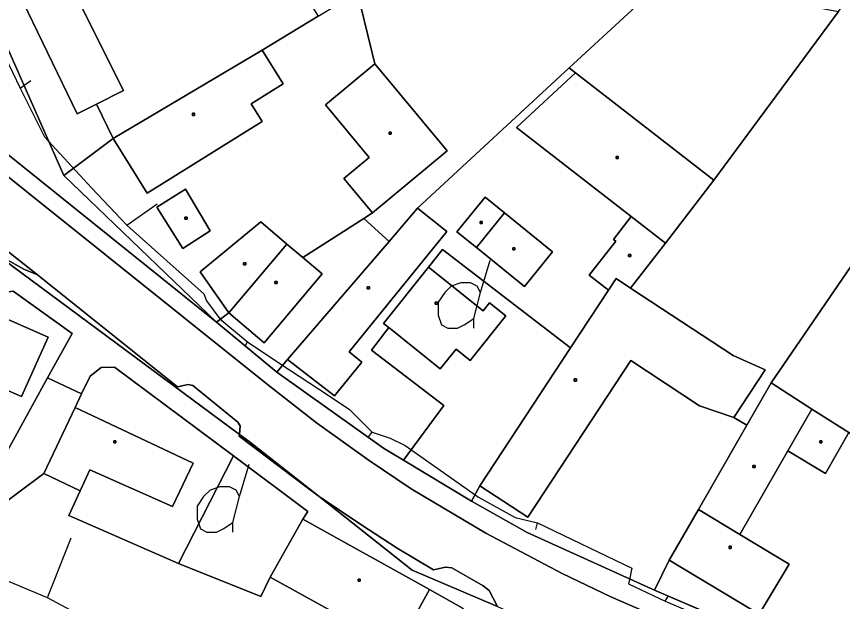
# Model space of a CAD drawing. Extents: x -645676 to -642474, y -1077513 to -1072613.
# Drawn here: x -644311.2 to -644196.6, y -1074551.6 to -1074470.4 of the extents above; entities that cross this region are included whole.
import ezdxf

# ---------------------------------------------------------------- set-up
doc = ezdxf.new("R2010")
doc.units = 0
for name, color, linetype in [('KN', 7, 'Continuous'), ('KULTURY_STAV', 7, 'Continuous'), ('KULTURY_ZNACKY', 7, 'Continuous'), ('PLYNOVOD', 7, 'Continuous')]:
    doc.layers.add(name, color=color, linetype=linetype)

# ---------------------------------------------------------------- blocks, each defined once
blk = doc.blocks.new('$431')
blk.add_line((0.63, 0.99), (0.9, 1.89))
blk.add_lwpolyline([(0.45, 0), (0.45, 0.27), (0.63, 0.99), (0.54, 1.17), (0.36, 1.26), (0.09, 1.26), (-0.18, 1.17), (-0.36, 0.99), (-0.54, 0.72), (-0.54, 0.36), (-0.45, 0.09), (-0.27, 0), (0, 0), (0.18, 0.09), (0.45, 0.27)])

msp = doc.modelspace()

# ---------------------------------------------------------------- linework, layer by layer
at = {"layer": 'KN'}
for points in [[(-644336.63, -1074414.36), (-644337.86, -1074424.84), (-644326.82, -1074445.99), (-644315.08, -1074468.83), (-644304.6, -1074492.48), (-644283.44, -1074512.85), (-644337.17, -1074469.63), (-644344.48, -1074445.7), (-644356.56, -1074428.31), (-644356.28, -1074427.31), (-644355.18, -1074425.56), (-644353.8, -1074423.93), (-644337.98, -1074408.94)], [(-644266.9, -1074445.14), (-644275.62, -1074451.16), (-644266.91, -1074463.89), (-644271.58, -1074466.72), (-644269.35, -1074470.4), (-644277.12, -1074475.12), (-644297.76, -1074487.37), (-644300.09, -1074482.6), (-644296.31, -1074480.71), (-644301.99, -1074469.35), (-644282.4, -1074459.56), (-644282.68, -1074459.01), (-644278.38, -1074456.86), (-644280.75, -1074452.12), (-644276.19, -1074449.9), (-644267.84, -1074443.78)], [(-644300.09, -1074482.6), (-644302.75, -1074483.93), (-644311, -1074466.86), (-644280.75, -1074452.12), (-644278.38, -1074456.86), (-644282.68, -1074459.01), (-644282.4, -1074459.56), (-644301.99, -1074469.35), (-644296.31, -1074480.71)], [(-644221.17, -1074465.2), (-644234.51, -1074477.55), (-644255.56, -1074497.04), (-644259.5, -1074501.64), (-644263.01, -1074498.47), (-644261.81, -1074497.7), (-644251.43, -1074489.06), (-644261.46, -1074477.01), (-644263.4, -1074469.02), (-644254.52, -1074462.97), (-644255.49, -1074461.66), (-644244.97, -1074453.34)], [(-644170.07, -1074467.93), (-644206.52, -1074521.28), (-644209.89, -1074527.15), (-644211.68, -1074526.1), (-644207.34, -1074519.47), (-644211.78, -1074517.49), (-644226.01, -1074508.13), (-644221.19, -1074501.89), (-644214.45, -1074493.16), (-644197.17, -1074469.75), (-644194, -1074465.36), (-644188.71, -1074458.4)], [(-644197.17, -1074469.75), (-644214.45, -1074493.16), (-644233.63, -1074478.23), (-644234.51, -1074477.55), (-644221.17, -1074465.2)], [(-644300.09, -1074482.6), (-644297.76, -1074487.37), (-644304.6, -1074492.48), (-644315.08, -1074468.83), (-644311, -1074466.86), (-644302.75, -1074483.93)], [(-644263.4, -1074469.02), (-644261.46, -1074477.01), (-644268.3, -1074482.7), (-644262.24, -1074489.99), (-644265.77, -1074492.93), (-644261.81, -1074497.7), (-644263.01, -1074498.47), (-644271.47, -1074503.88), (-644273.68, -1074502.01), (-644277.3, -1074498.95), (-644285.7, -1074505.88), (-644281.73, -1074511.58), (-644283.44, -1074512.85), (-644304.6, -1074492.48), (-644297.76, -1074487.37), (-644293.03, -1074494.95), (-644277.08, -1074485), (-644278.62, -1074482.54), (-644274.2, -1074479.78), (-644277.12, -1074475.12), (-644269.35, -1074470.4), (-644264.48, -1074467.44)], [(-644145.13, -1074484.54), (-644159.76, -1074508.97), (-644164.69, -1074506.43), (-644181.62, -1074530.04), (-644184.24, -1074535.59), (-644195.77, -1074528.19), (-644200.87, -1074524.91), (-644206.52, -1074521.28), (-644170.07, -1074467.93)], [(-644297.76, -1074487.37), (-644277.12, -1074475.12), (-644274.2, -1074479.78), (-644278.62, -1074482.54), (-644277.08, -1074485), (-644293.03, -1074494.95)], [(-644308.27, -1074506.27), (-644310.14, -1074505.51), (-644314.38, -1074503.12), (-644340.71, -1074483.59), (-644344.5, -1074477.64)], [(-644233.63, -1074478.23), (-644241.82, -1074485.83), (-644225.92, -1074498.21), (-644228.38, -1074501.37), (-644228.06, -1074501.61), (-644231.75, -1074506.35), (-644229.09, -1074508.41), (-644234.34, -1074516.4), (-644252.09, -1074502.77), (-644254.03, -1074505.22), (-644260.29, -1074513.02), (-644259.55, -1074513.61), (-644261.95, -1074516.74), (-644251.89, -1074524.42), (-644257.48, -1074532.01), (-644260.26, -1074530.33), (-644275.06, -1074519.78), (-644273.58, -1074518.05), (-644267.06, -1074523.08), (-644263.28, -1074518.43), (-644265.03, -1074516.97), (-644251.48, -1074500.28), (-644255.56, -1074497.04), (-644234.51, -1074477.55)], [(-644261.81, -1074497.7), (-644265.77, -1074492.93), (-644262.24, -1074489.99), (-644268.3, -1074482.7), (-644261.46, -1074477.01), (-644251.43, -1074489.06)], [(-644214.45, -1074493.16), (-644221.19, -1074501.89), (-644225.92, -1074498.21), (-644241.82, -1074485.83), (-644233.63, -1074478.23)], [(-644286.46, -1074484.16), (-644286.76, -1074484.16), (-644286.76, -1074483.86), (-644286.46, -1074483.86)], [(-644286.46, -1074484.16), (-644286.46, -1074483.86), (-644286.76, -1074483.86), (-644286.76, -1074484.16)], [(-644259.19, -1074486.78), (-644259.49, -1074486.78), (-644259.49, -1074486.48), (-644259.19, -1074486.48)], [(-644259.19, -1074486.78), (-644259.19, -1074486.48), (-644259.49, -1074486.48), (-644259.49, -1074486.78)], [(-644227.73, -1074490.15), (-644228.03, -1074490.15), (-644228.03, -1074489.85), (-644227.73, -1074489.85)], [(-644227.73, -1074490.15), (-644227.73, -1074489.85), (-644228.03, -1074489.85), (-644228.03, -1074490.15)], [(-644287.71, -1074494.41), (-644284.33, -1074500.17), (-644288.11, -1074502.61), (-644291.72, -1074496.91)], [(-644287.71, -1074494.41), (-644291.72, -1074496.91), (-644288.11, -1074502.61), (-644284.33, -1074500.17)], [(-644243.49, -1074497.68), (-644247.4, -1074502.49), (-644250.09, -1074500.31), (-644246.17, -1074495.5)], [(-644247.4, -1074502.49), (-644240.74, -1074507.91), (-644236.83, -1074503.11), (-644243.49, -1074497.68), (-644246.17, -1074495.5), (-644250.09, -1074500.31)], [(-644273.58, -1074518.05), (-644259.5, -1074501.64), (-644255.56, -1074497.04), (-644251.48, -1074500.28), (-644265.03, -1074516.97), (-644263.28, -1074518.43), (-644267.06, -1074523.08)], [(-644287.5, -1074498.58), (-644287.8, -1074498.58), (-644287.8, -1074498.28), (-644287.5, -1074498.28)], [(-644287.5, -1074498.58), (-644287.5, -1074498.28), (-644287.8, -1074498.28), (-644287.8, -1074498.58)], [(-644259.5, -1074501.64), (-644273.58, -1074518.05), (-644275.06, -1074519.78), (-644283.44, -1074512.85), (-644281.73, -1074511.58), (-644276.81, -1074515.72), (-644268.76, -1074506.16), (-644271.47, -1074503.88), (-644263.01, -1074498.47)], [(-644247.4, -1074502.49), (-644243.49, -1074497.68), (-644236.83, -1074503.11), (-644240.74, -1074507.91)], [(-644221.19, -1074501.89), (-644226.01, -1074508.13), (-644228.03, -1074506.8), (-644229.09, -1074508.41), (-644231.75, -1074506.35), (-644228.06, -1074501.61), (-644228.38, -1074501.37), (-644225.92, -1074498.21)], [(-644273.68, -1074502.01), (-644281.73, -1074511.58), (-644285.7, -1074505.88), (-644277.3, -1074498.95)], [(-644246.58, -1074499.17), (-644246.88, -1074499.17), (-644246.88, -1074498.87), (-644246.58, -1074498.87)], [(-644246.58, -1074499.17), (-644246.58, -1074498.87), (-644246.88, -1074498.87), (-644246.88, -1074499.17)], [(-644271.47, -1074503.88), (-644268.76, -1074506.16), (-644276.81, -1074515.72), (-644281.73, -1074511.58), (-644273.68, -1074502.01)], [(-644308.27, -1074506.27), (-644288.85, -1074521.82), (-644287.36, -1074521.52), (-644286.73, -1074521.64), (-644280.48, -1074526.72), (-644280.14, -1074527.24), (-644280.26, -1074528.43), (-644314.38, -1074503.12), (-644310.14, -1074505.51)], [(-644234.34, -1074516.4), (-644246.93, -1074535.58), (-644248.09, -1074537.69), (-644257.48, -1074532.01), (-644251.89, -1074524.42), (-644261.95, -1074516.74), (-644259.55, -1074513.61), (-644252.4, -1074519.35), (-644250.21, -1074516.62), (-644248.27, -1074518.18), (-644243.3, -1074511.98), (-644245.56, -1074510.16), (-644246.47, -1074511.29), (-644254.03, -1074505.22), (-644252.09, -1074502.77)], [(-644242.04, -1074502.83), (-644242.34, -1074502.83), (-644242.34, -1074502.53), (-644242.04, -1074502.53)], [(-644242.04, -1074502.83), (-644242.04, -1074502.53), (-644242.34, -1074502.53), (-644242.34, -1074502.83)], [(-644225.99, -1074503.76), (-644226.29, -1074503.76), (-644226.29, -1074503.46), (-644225.99, -1074503.46)], [(-644225.99, -1074503.76), (-644225.99, -1074503.46), (-644226.29, -1074503.46), (-644226.29, -1074503.76)], [(-644279.37, -1074504.91), (-644279.67, -1074504.91), (-644279.67, -1074504.61), (-644279.37, -1074504.61)], [(-644279.37, -1074504.91), (-644279.37, -1074504.61), (-644279.67, -1074504.61), (-644279.67, -1074504.91)], [(-644259.55, -1074513.61), (-644260.29, -1074513.02), (-644254.03, -1074505.22), (-644246.47, -1074511.29), (-644245.56, -1074510.16), (-644243.3, -1074511.98), (-644248.27, -1074518.18), (-644250.21, -1074516.62), (-644252.4, -1074519.35)], [(-644275.03, -1074507.49), (-644275.33, -1074507.49), (-644275.33, -1074507.19), (-644275.03, -1074507.19)], [(-644275.03, -1074507.49), (-644275.03, -1074507.19), (-644275.33, -1074507.19), (-644275.33, -1074507.49)], [(-644226.01, -1074508.13), (-644211.78, -1074517.49), (-644207.34, -1074519.47), (-644211.68, -1074526.1), (-644216.46, -1074524.47), (-644226, -1074518.19), (-644240.25, -1074539.9), (-644246.93, -1074535.58), (-644234.34, -1074516.4), (-644229.09, -1074508.41), (-644228.03, -1074506.8)], [(-644306.86, -1074520.6), (-644313.21, -1074532.13), (-644316.79, -1074530.54), (-644313.01, -1074522.04), (-644310.45, -1074523.18), (-644306.79, -1074514.96), (-644315.3, -1074511.17), (-644322.06, -1074526.34), (-644325.64, -1074524.73), (-644326.34, -1074526.3), (-644332.14, -1074523.72), (-644330.3, -1074520.26), (-644327.38, -1074515.34), (-644325.75, -1074513.5), (-644318.55, -1074509.49), (-644311.63, -1074508.57), (-644303.46, -1074514.42)], [(-644262.22, -1074508.23), (-644262.52, -1074508.23), (-644262.52, -1074507.93), (-644262.22, -1074507.93)], [(-644262.22, -1074508.23), (-644262.22, -1074507.93), (-644262.52, -1074507.93), (-644262.52, -1074508.23)], [(-644252.8, -1074510.38), (-644253.1, -1074510.38), (-644253.1, -1074510.08), (-644252.8, -1074510.08)], [(-644252.8, -1074510.38), (-644252.8, -1074510.08), (-644253.1, -1074510.08), (-644253.1, -1074510.38)], [(-644316.79, -1074530.54), (-644322.75, -1074527.89), (-644322.06, -1074526.34), (-644315.3, -1074511.17), (-644306.79, -1074514.96), (-644310.45, -1074523.18), (-644313.01, -1074522.04)], [(-644281.09, -1074531.4), (-644288.68, -1074546.34), (-644303.9, -1074539.7), (-644302.35, -1074536.25), (-644301.01, -1074533.35), (-644289.52, -1074538.45), (-644286.68, -1074532.41), (-644303.04, -1074524.7), (-644302.15, -1074522.82), (-644300.96, -1074520.37), (-644299.41, -1074519.17), (-644297.58, -1074519.08)], [(-644211.68, -1074526.1), (-644209.89, -1074527.15), (-644216.61, -1074538.87), (-644220.65, -1074545.9), (-644222.7, -1074550.06), (-644240.35, -1074542.04), (-644248.09, -1074537.69), (-644246.93, -1074535.58), (-644240.25, -1074539.9), (-644226, -1074518.19), (-644216.46, -1074524.47)], [(-644302.15, -1074522.82), (-644303.04, -1074524.7), (-644307.35, -1074533.85), (-644314.34, -1074539.05), (-644316.21, -1074538.1), (-644313.21, -1074532.13), (-644306.86, -1074520.6)], [(-644233.53, -1074521.04), (-644233.83, -1074521.04), (-644233.83, -1074520.74), (-644233.53, -1074520.74)], [(-644233.53, -1074521.04), (-644233.53, -1074520.74), (-644233.83, -1074520.74), (-644233.83, -1074521.04)], [(-644200.87, -1074524.91), (-644204.2, -1074530.7), (-644210.87, -1074542.33), (-644216.61, -1074538.87), (-644209.89, -1074527.15), (-644206.52, -1074521.28)], [(-644302.35, -1074536.25), (-644307.35, -1074533.85), (-644303.04, -1074524.7), (-644286.68, -1074532.41), (-644289.52, -1074538.45), (-644301.01, -1074533.35)], [(-644195.77, -1074528.19), (-644199, -1074533.86), (-644204.2, -1074530.7), (-644200.87, -1074524.91)], [(-644269.18, -1074537.07), (-644270.83, -1074535.87), (-644280.29, -1074528.69), (-644280.26, -1074528.43), (-644278.91, -1074529.43)], [(-644184.24, -1074535.59), (-644196.39, -1074561.35), (-644222.7, -1074550.06), (-644220.65, -1074545.9), (-644208.2, -1074553.4), (-644204.02, -1074546.46), (-644210.87, -1074542.33), (-644204.2, -1074530.7), (-644199, -1074533.86), (-644195.77, -1074528.19)], [(-644297.37, -1074529.61), (-644297.67, -1074529.61), (-644297.67, -1074529.31), (-644297.37, -1074529.31)], [(-644297.37, -1074529.61), (-644297.37, -1074529.31), (-644297.67, -1074529.31), (-644297.67, -1074529.61)], [(-644199.48, -1074529.62), (-644199.78, -1074529.62), (-644199.78, -1074529.32), (-644199.48, -1074529.32)], [(-644199.48, -1074529.62), (-644199.48, -1074529.32), (-644199.78, -1074529.32), (-644199.78, -1074529.62)], [(-644271.46, -1074540.18), (-644276, -1074548.24), (-644277.29, -1074550.91), (-644288.68, -1074546.34), (-644281.09, -1074531.4), (-644270.76, -1074539.13)], [(-644208.74, -1074533.04), (-644209.04, -1074533.04), (-644209.04, -1074532.74), (-644208.74, -1074532.74)], [(-644208.74, -1074533.04), (-644208.74, -1074532.74), (-644209.04, -1074532.74), (-644209.04, -1074533.04)], [(-644244.47, -1074552.31), (-644256.3, -1074547.27), (-644269.18, -1074537.07), (-644263.4, -1074540.96), (-644258.36, -1074544.22), (-644253.36, -1074547.22), (-644251.67, -1074546.84), (-644250.8, -1074546.96), (-644246.44, -1074549.43), (-644245.62, -1074550.1)], [(-644210.87, -1074542.33), (-644204.02, -1074546.46), (-644208.2, -1074553.4), (-644220.65, -1074545.9), (-644216.61, -1074538.87)], [(-644253.89, -1074549.96), (-644258.35, -1074558.01), (-644276, -1074548.24), (-644271.46, -1074540.18)], [(-644212.05, -1074544.25), (-644212.35, -1074544.25), (-644212.35, -1074543.95), (-644212.05, -1074543.95)], [(-644212.05, -1074544.25), (-644212.05, -1074543.95), (-644212.35, -1074543.95), (-644212.35, -1074544.25)], [(-644263.5, -1074548.81), (-644263.8, -1074548.81), (-644263.8, -1074548.51), (-644263.5, -1074548.51)], [(-644263.5, -1074548.81), (-644263.5, -1074548.51), (-644263.8, -1074548.51), (-644263.8, -1074548.81)], [(-644258.35, -1074558.01), (-644253.89, -1074549.96), (-644249.23, -1074552.58), (-644253.23, -1074559.91)]]:
    msp.add_lwpolyline(points, close=True, dxfattribs=at)
for points in [[(-644337.17, -1074469.63), (-644283.44, -1074512.85), (-644275.06, -1074519.78), (-644260.26, -1074530.33), (-644257.48, -1074532.01), (-644248.09, -1074537.69), (-644240.35, -1074542.04), (-644222.7, -1074550.06), (-644196.39, -1074561.35)], [(-644173.54, -1074574.53), (-644197.58, -1074564.53), (-644228.77, -1074551), (-644235.48, -1074547.75), (-644246.08, -1074542.13), (-644256.42, -1074535.97), (-644262.25, -1074532.05), (-644269.56, -1074526.83), (-644276.61, -1074521.34), (-644332.11, -1074476.85)], [(-644332.11, -1074476.85), (-644276.61, -1074521.34), (-644269.56, -1074526.83), (-644262.25, -1074532.05), (-644256.42, -1074535.97), (-644246.08, -1074542.13), (-644235.48, -1074547.75), (-644228.77, -1074551), (-644197.58, -1074564.53), (-644173.54, -1074574.53)], [(-644244.47, -1074552.31), (-644245.62, -1074550.1), (-644246.44, -1074549.43), (-644250.8, -1074546.96), (-644251.67, -1074546.84), (-644253.36, -1074547.22), (-644258.36, -1074544.22), (-644263.4, -1074540.96), (-644269.18, -1074537.07), (-644278.91, -1074529.43), (-644280.26, -1074528.43), (-644280.14, -1074527.24), (-644280.48, -1074526.72), (-644286.73, -1074521.64), (-644287.36, -1074521.52), (-644288.85, -1074521.82), (-644308.27, -1074506.27), (-644344.5, -1074477.64)], [(-644314.38, -1074503.12), (-644280.26, -1074528.43), (-644280.29, -1074528.69), (-644270.83, -1074535.87), (-644269.18, -1074537.07), (-644256.3, -1074547.27), (-644244.47, -1074552.31), (-644231.74, -1074558.16), (-644231.06, -1074558.04), (-644228.25, -1074559.24), (-644223.2, -1074561.43), (-644222.59, -1074562.8), (-644204.76, -1074570.37), (-644203.66, -1074569.95), (-644199.71, -1074571.67), (-644198.81, -1074572.97), (-644188.39, -1074577.49)], [(-644314.34, -1074539.05), (-644307.35, -1074533.85), (-644302.35, -1074536.25), (-644303.9, -1074539.7), (-644288.68, -1074546.34), (-644277.29, -1074550.91), (-644276, -1074548.24), (-644258.35, -1074558.01), (-644253.23, -1074559.91), (-644249.23, -1074552.58), (-644253.89, -1074549.96), (-644271.46, -1074540.18), (-644270.76, -1074539.13), (-644281.09, -1074531.4), (-644297.58, -1074519.08), (-644299.41, -1074519.17), (-644300.96, -1074520.37), (-644302.15, -1074522.82), (-644306.86, -1074520.6), (-644303.46, -1074514.42), (-644311.63, -1074508.57)]]:
    msp.add_lwpolyline(points, dxfattribs=at)
at = {"layer": 'KULTURY_STAV'}
for points in [[(-644196.39, -1074561.35), (-644222.7, -1074550.06), (-644240.35, -1074542.04), (-644248.09, -1074537.69), (-644257.48, -1074532.01), (-644260.26, -1074530.33), (-644275.06, -1074519.78), (-644283.44, -1074512.85), (-644304.6, -1074492.48), (-644297.76, -1074487.37), (-644300.09, -1074482.6), (-644302.75, -1074483.93), (-644311, -1074466.86)], [(-644311, -1074466.86), (-644303.38, -1074482.63), (-644302.75, -1074483.93), (-644300.09, -1074482.6), (-644297.76, -1074487.37), (-644304.6, -1074492.48), (-644292.87, -1074503.77), (-644283.44, -1074512.85), (-644275.06, -1074519.78), (-644260.26, -1074530.33), (-644257.48, -1074532.01), (-644248.09, -1074537.69), (-644240.35, -1074542.04), (-644222.7, -1074550.06), (-644210.35, -1074555.36), (-644207.77, -1074556.46), (-644206.98, -1074556.81), (-644206, -1074557.23), (-644196.39, -1074561.35)], [(-644195.77, -1074528.19), (-644200.87, -1074524.91), (-644206.52, -1074521.28), (-644209.89, -1074527.15), (-644211.68, -1074526.1), (-644207.34, -1074519.47), (-644211.78, -1074517.49), (-644226.01, -1074508.13), (-644221.19, -1074501.89), (-644214.45, -1074493.16), (-644233.63, -1074478.23), (-644234.51, -1074477.55), (-644255.56, -1074497.04), (-644259.5, -1074501.64), (-644263.01, -1074498.47), (-644261.81, -1074497.7), (-644251.43, -1074489.06), (-644261.46, -1074477.01), (-644263.4, -1074469.02)], [(-644263.4, -1074469.02), (-644261.46, -1074477.01), (-644251.43, -1074489.06), (-644261.81, -1074497.7), (-644263.01, -1074498.47), (-644259.5, -1074501.64), (-644255.56, -1074497.04), (-644234.51, -1074477.55), (-644233.63, -1074478.23), (-644214.45, -1074493.16), (-644221.19, -1074501.89), (-644226.01, -1074508.13), (-644211.78, -1074517.49), (-644207.34, -1074519.47), (-644211.68, -1074526.1), (-644209.89, -1074527.15), (-644206.52, -1074521.28), (-644200.87, -1074524.91), (-644195.77, -1074528.19)], [(-644311.63, -1074508.57), (-644303.46, -1074514.42), (-644306.86, -1074520.6), (-644313.21, -1074532.13), (-644316.21, -1074538.1), (-644317.84, -1074541.33), (-644330.36, -1074535.29), (-644344.44, -1074528.93), (-644346.1, -1074528.18), (-644347.74, -1074527.44), (-644340.8, -1074520.47), (-644325.75, -1074513.5), (-644318.55, -1074509.49), (-644311.63, -1074508.57)], [(-644347.74, -1074527.44), (-644346.1, -1074528.18), (-644344.44, -1074528.93), (-644330.36, -1074535.29), (-644330.24, -1074535.35), (-644317.84, -1074541.33), (-644316.21, -1074538.1), (-644314.3, -1074534.31), (-644314.07, -1074533.85), (-644313.21, -1074532.13), (-644306.86, -1074520.6), (-644303.46, -1074514.42), (-644311.63, -1074508.57), (-644318.55, -1074509.49), (-644325.75, -1074513.5), (-644340.8, -1074520.47), (-644347.74, -1074527.44)], [(-644297.58, -1074519.08), (-644281.09, -1074531.4), (-644270.76, -1074539.13), (-644271.46, -1074540.18), (-644253.89, -1074549.96), (-644249.23, -1074552.58), (-644253.23, -1074559.91), (-644258.35, -1074558.01), (-644276, -1074548.24), (-644277.29, -1074550.91), (-644288.68, -1074546.34), (-644303.9, -1074539.7), (-644302.35, -1074536.25), (-644307.35, -1074533.85), (-644303.04, -1074524.7), (-644302.15, -1074522.82), (-644300.96, -1074520.37), (-644299.41, -1074519.17), (-644297.58, -1074519.08)], [(-644307.35, -1074533.85), (-644302.35, -1074536.25), (-644303.9, -1074539.7), (-644288.68, -1074546.34), (-644277.29, -1074550.91), (-644276, -1074548.24), (-644258.35, -1074558.01), (-644253.23, -1074559.91), (-644249.23, -1074552.58), (-644253.89, -1074549.96), (-644271.46, -1074540.18), (-644270.76, -1074539.13), (-644281.09, -1074531.4), (-644297.58, -1074519.08), (-644299.41, -1074519.17), (-644300.96, -1074520.37), (-644302.15, -1074522.82), (-644303.04, -1074524.7), (-644307.35, -1074533.85)]]:
    msp.add_lwpolyline(points, dxfattribs=at)
at = {"layer": 'PLYNOVOD'}
for p, q in [((-644320.44, -1074460.11), (-644310.66, -1074480.37)), ((-644310.66, -1074480.37), (-644309.16, -1074479.32)), ((-644310.66, -1074480.37), (-644307.26, -1074487.13)), ((-644307.26, -1074487.13), (-644300.76, -1074494.2)), ((-644300.76, -1074494.2), (-644295.85, -1074499.39)), ((-644295.85, -1074499.39), (-644291.66, -1074496.45)), ((-644295.85, -1074499.39), (-644285.19, -1074508.93)), ((-644285.19, -1074508.93), (-644284.8, -1074509.88)), ((-644284.8, -1074509.88), (-644282.99, -1074512.4)), ((-644282.99, -1074512.4), (-644279.14, -1074515.59)), ((-644279.43, -1074516.09), (-644279.14, -1074515.59)), ((-644279.14, -1074515.59), (-644278.55, -1074515.98)), ((-644278.55, -1074515.98), (-644273.29, -1074519.45)), ((-644273.29, -1074519.45), (-644271.96, -1074520.34)), ((-644271.96, -1074520.34), (-644267.95, -1074522.98)), ((-644267.95, -1074522.98), (-644265, -1074524.97)), ((-644265, -1074524.97), (-644261.83, -1074528.1)), ((-644262.36, -1074528.79), (-644261.83, -1074528.1)), ((-644261.83, -1074528.1), (-644259.36, -1074528.95)), ((-644259.36, -1074528.95), (-644257.29, -1074529.99)), ((-644257.29, -1074529.99), (-644247.1, -1074537.13)), ((-644247.1, -1074537.13), (-644242, -1074539.95)), ((-644242, -1074539.95), (-644238.91, -1074540.73)), ((-644239.17, -1074541.63), (-644238.91, -1074540.73)), ((-644238.91, -1074540.73), (-644225.84, -1074547.02)), ((-644306.03, -1074548.98), (-644303.57, -1074542.77)), ((-644306.88, -1074551.12), (-644317.86, -1074546.52)), ((-644225.92, -1074547.41), (-644226.13, -1074548.39)), ((-644225.84, -1074547.02), (-644225.92, -1074547.41)), ((-644306.59, -1074550.38), (-644306.03, -1074548.98)), ((-644226.13, -1074548.39), (-644226.3, -1074549.18)), ((-644226.3, -1074549.18), (-644221.2, -1074551.59)), ((-644306.88, -1074551.12), (-644306.59, -1074550.38)), ((-644302.96, -1074553.19), (-644306.88, -1074551.12)), ((-644221.2, -1074551.59), (-644220.76, -1074550.82)), ((-644221.2, -1074551.59), (-644209.89, -1074556.34))]:
    msp.add_line(p, q, dxfattribs=at)

# ---------------------------------------------------------------- block references
at = {"layer": 'KULTURY_ZNACKY', "xscale": 5, "yscale": 5}
for p in [(-644249.99, -1074513.69), (-644283.41, -1074542)]:
    msp.add_blockref('$431', p, dxfattribs=at)

doc.saveas('drawing.dxf')
